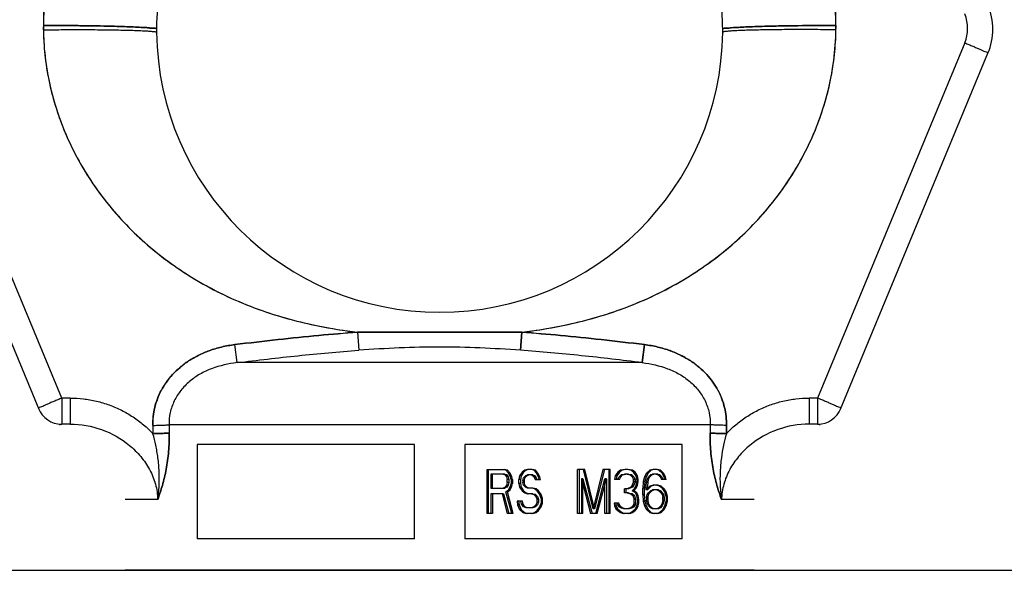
# Model space of a CAD drawing. Header units: millimetres. Extents: x 0 to 297, y 0 to 210.
# Tile 310 of 446: x 137.689 to 139.097, y 163.024 to 163.811. Entities that reach past the tile are written whole.
import ezdxf

# ---------------------------------------------------------------- set-up
doc = ezdxf.new("R2010")
doc.units = ezdxf.units.MM
doc.header["$LTSCALE"] = 16.335
doc.layers.get('0').update_dxf_attribs({"linetype": 'CONTINUOUS'})
doc.layers.add('001-M31079-X02', color=7, linetype='CONTINUOUS')

msp = doc.modelspace()

# ---------------------------------------------------------------- linework, layer by layer
at = {"color": 7, "linetype": 'Continuous'}
msp.add_line((136.7108, 163.0236), (139.1138, 163.0236), dxfattribs=at)
at = {"layer": '001-M31079-X02', "color": 7, "linetype": 'Continuous'}
for p, q in [((137.7224, 163.8029), (137.7224, 163.7967)), ((137.7224, 163.8029), (137.7224, 163.7988)), ((138.8564, 163.7967), (138.8564, 163.8029)), ((138.8564, 163.7967), (138.8564, 163.8009)), ((137.879, 163.2308), (137.8792, 163.219)), ((138.6998, 163.2308), (138.6997, 163.219))]:
    msp.add_line(p, q, dxfattribs=at)
at = {"layer": '001-M31079-X02', "color": 9, "linetype": 'Continuous'}
for p, q in [((137.7224, 163.7967), (137.7224, 163.8009)), ((138.8564, 163.8029), (138.8564, 163.7988)), ((137.7486, 163.2699), (137.5381, 163.7781)), ((139.0407, 163.7781), (138.8302, 163.2699)), ((137.5049, 163.7631), (137.7158, 163.2539)), ((138.863, 163.2539), (139.0739, 163.7631)), ((138.1719, 163.3641), (138.1737, 163.3384)), ((138.1719, 163.3641), (138.1737, 163.3384)), ((138.4051, 163.3384), (138.4069, 163.3641)), ((138.4069, 163.3641), (138.4051, 163.3384)), ((137.9996, 163.3206), (137.9964, 163.3464)), ((137.9996, 163.3206), (137.9964, 163.3464)), ((138.5825, 163.3464), (138.5792, 163.3206)), ((138.5792, 163.3206), (138.5825, 163.3464)), ((138.5792, 163.3206), (137.9996, 163.3206)), ((137.7486, 163.2699), (137.7486, 163.2327)), ((137.7608, 163.2699), (137.7486, 163.2699)), ((137.7608, 163.2699), (137.7608, 163.2327)), ((138.818, 163.2699), (138.818, 163.2327)), ((138.8302, 163.2699), (138.818, 163.2699)), ((138.8302, 163.2699), (138.8302, 163.2327)), ((137.7608, 163.2327), (137.7486, 163.2327)), ((137.879, 163.2308), (137.8792, 163.219)), ((138.6766, 163.2317), (137.9022, 163.2317)), ((138.6996, 163.219), (138.6998, 163.2308)), ((138.8302, 163.2327), (138.818, 163.2327)), ((137.886, 163.1247), (137.8394, 163.1247)), ((138.7394, 163.1247), (138.6928, 163.1247))]:
    msp.add_line(p, q, dxfattribs=at)
at = {"layer": '001-M31079-X02', "color": 6, "linetype": 'Continuous'}
for p, q in [((137.9022, 163.2317), (137.9024, 163.2199)), ((138.6766, 163.2317), (138.6764, 163.2199)), ((137.9426, 163.2036), (137.9426, 163.0686)), ((138.2534, 163.2036), (137.9426, 163.2036)), ((138.2534, 163.0686), (138.2534, 163.2036)), ((138.3254, 163.2036), (138.3254, 163.0686)), ((138.6362, 163.2036), (138.3254, 163.2036)), ((138.6362, 163.0686), (138.6362, 163.2036)), ((138.3573, 163.105), (138.3573, 163.168)), ((138.3573, 163.168), (138.3817, 163.168)), ((138.3593, 163.105), (138.3593, 163.168)), ((138.3843, 163.1667), (138.3796, 163.168)), ((138.3863, 163.1667), (138.3817, 163.168)), ((138.388, 163.1627), (138.3843, 163.1667)), ((138.3863, 163.1667), (138.3843, 163.1667)), ((138.3901, 163.1627), (138.3863, 163.1667)), ((138.4113, 163.1667), (138.4075, 163.164)), ((138.4134, 163.1667), (138.4096, 163.164)), ((138.415, 163.168), (138.4113, 163.1667)), ((138.4134, 163.1667), (138.4113, 163.1667)), ((138.4171, 163.168), (138.4134, 163.1667)), ((138.4217, 163.168), (138.415, 163.168)), ((138.4243, 163.1667), (138.4197, 163.168)), ((138.4264, 163.1667), (138.4217, 163.168)), ((138.428, 163.1627), (138.4243, 163.1667)), ((138.4264, 163.1667), (138.4243, 163.1667)), ((138.4301, 163.1627), (138.4264, 163.1667)), ((138.4867, 163.105), (138.4867, 163.168)), ((138.4972, 163.168), (138.4867, 163.168)), ((138.4888, 163.168), (138.4888, 163.105)), ((138.5091, 163.1117), (138.4951, 163.168)), ((138.5111, 163.1117), (138.4972, 163.168)), ((138.523, 163.168), (138.5091, 163.1117)), ((138.5251, 163.168), (138.5111, 163.1117)), ((138.5335, 163.168), (138.523, 163.168)), ((138.5314, 163.168), (138.5314, 163.105)), ((138.5335, 163.105), (138.5335, 163.168)), ((138.5482, 163.1667), (138.5445, 163.164)), ((138.5503, 163.1667), (138.5465, 163.164)), ((138.5547, 163.168), (138.5482, 163.1667)), ((138.5503, 163.1667), (138.5482, 163.1667)), ((138.5568, 163.168), (138.5503, 163.1667)), ((138.5586, 163.168), (138.5547, 163.168)), ((138.5631, 163.1667), (138.5566, 163.168)), ((138.5652, 163.1667), (138.5586, 163.168)), ((138.5668, 163.164), (138.5631, 163.1667)), ((138.5652, 163.1667), (138.5631, 163.1667)), ((138.5689, 163.164), (138.5652, 163.1667)), ((138.5901, 163.1667), (138.5854, 163.1627)), ((138.5922, 163.1667), (138.5875, 163.1627)), ((138.5948, 163.168), (138.5901, 163.1667)), ((138.5922, 163.1667), (138.5901, 163.1667)), ((138.5968, 163.168), (138.5922, 163.1667)), ((138.6006, 163.168), (138.5948, 163.168)), ((138.6031, 163.1667), (138.5985, 163.168)), ((138.6052, 163.1667), (138.6006, 163.168)), ((138.6078, 163.1627), (138.6031, 163.1667)), ((138.6052, 163.1667), (138.6031, 163.1667)), ((138.6099, 163.1627), (138.6052, 163.1667)), ((138.3628, 163.1613), (138.3628, 163.1412)), ((138.3826, 163.1613), (138.3628, 163.1613)), ((138.3649, 163.1412), (138.3649, 163.1613)), ((138.3805, 163.1613), (138.3833, 163.16)), ((138.3826, 163.1613), (138.3854, 163.16)), ((138.3833, 163.16), (138.3852, 163.1573)), ((138.3854, 163.16), (138.3833, 163.16)), ((138.3852, 163.1573), (138.3861, 163.1533)), ((138.3873, 163.1573), (138.3852, 163.1573)), ((138.3854, 163.16), (138.3873, 163.1573)), ((138.3861, 163.1493), (138.3861, 163.1533)), ((138.3882, 163.1533), (138.3861, 163.1533)), ((138.3873, 163.1573), (138.3882, 163.1533)), ((138.3908, 163.1573), (138.388, 163.1627)), ((138.3901, 163.1627), (138.388, 163.1627)), ((138.3882, 163.1533), (138.3882, 163.1493)), ((138.3929, 163.1573), (138.3901, 163.1627)), ((138.3917, 163.1533), (138.3908, 163.1573)), ((138.3929, 163.1573), (138.3908, 163.1573)), ((138.3917, 163.1533), (138.3917, 163.1479)), ((138.3938, 163.1533), (138.3917, 163.1533)), ((138.3938, 163.1533), (138.3929, 163.1573)), ((138.3938, 163.1533), (138.3938, 163.1479)), ((138.4038, 163.1587), (138.4029, 163.1533)), ((138.4029, 163.1479), (138.4029, 163.1533)), ((138.405, 163.1533), (138.4029, 163.1533)), ((138.4075, 163.164), (138.4038, 163.1587)), ((138.4059, 163.1587), (138.4038, 163.1587)), ((138.4059, 163.1587), (138.405, 163.1533)), ((138.405, 163.1533), (138.405, 163.1479)), ((138.4096, 163.164), (138.4059, 163.1587)), ((138.4096, 163.164), (138.4075, 163.164)), ((138.4085, 163.152), (138.4094, 163.156)), ((138.4085, 163.152), (138.4085, 163.1493)), ((138.4106, 163.152), (138.4085, 163.152)), ((138.4094, 163.156), (138.4122, 163.1587)), ((138.4115, 163.156), (138.4094, 163.156)), ((138.4106, 163.152), (138.4115, 163.156)), ((138.4106, 163.1493), (138.4106, 163.152)), ((138.4115, 163.156), (138.4143, 163.1587)), ((138.4122, 163.1587), (138.415, 163.16)), ((138.4143, 163.1587), (138.4122, 163.1587)), ((138.4143, 163.1587), (138.4171, 163.16)), ((138.4227, 163.16), (138.415, 163.16)), ((138.4206, 163.16), (138.4234, 163.1587)), ((138.4227, 163.16), (138.4255, 163.1587)), ((138.4234, 163.1587), (138.4252, 163.156)), ((138.4255, 163.1587), (138.4234, 163.1587)), ((138.4252, 163.156), (138.4262, 163.1533)), ((138.4273, 163.156), (138.4252, 163.156)), ((138.4255, 163.1587), (138.4273, 163.156)), ((138.4262, 163.1533), (138.4338, 163.1533)), ((138.4273, 163.156), (138.4283, 163.1533)), ((138.4308, 163.1573), (138.428, 163.1627)), ((138.4301, 163.1627), (138.428, 163.1627)), ((138.4329, 163.1573), (138.4301, 163.1627)), ((138.4318, 163.1533), (138.4308, 163.1573)), ((138.4329, 163.1573), (138.4308, 163.1573)), ((138.4338, 163.1533), (138.4329, 163.1573)), ((138.4923, 163.1546), (138.4923, 163.105)), ((138.4923, 163.1546), (138.5053, 163.105)), ((138.4944, 163.1546), (138.4923, 163.1546)), ((138.4944, 163.105), (138.4944, 163.1546)), ((138.4944, 163.1546), (138.5074, 163.105)), ((138.5128, 163.105), (138.5258, 163.1546)), ((138.5149, 163.105), (138.5279, 163.1546)), ((138.5258, 163.105), (138.5258, 163.1546)), ((138.5279, 163.1546), (138.5258, 163.1546)), ((138.5279, 163.1546), (138.5279, 163.105)), ((138.5407, 163.1587), (138.5398, 163.1533)), ((138.5465, 163.1533), (138.5398, 163.1533)), ((138.5445, 163.164), (138.5407, 163.1587)), ((138.5428, 163.1587), (138.5407, 163.1587)), ((138.5428, 163.1587), (138.5419, 163.1533)), ((138.5465, 163.164), (138.5428, 163.1587)), ((138.5465, 163.164), (138.5445, 163.164)), ((138.5445, 163.1533), (138.5463, 163.1573)), ((138.5463, 163.1573), (138.5491, 163.16)), ((138.5484, 163.1573), (138.5463, 163.1573)), ((138.5465, 163.1533), (138.5484, 163.1573)), ((138.5484, 163.1573), (138.5512, 163.16)), ((138.5491, 163.16), (138.5538, 163.1613)), ((138.5512, 163.16), (138.5491, 163.16)), ((138.5512, 163.16), (138.5559, 163.1613)), ((138.5596, 163.1613), (138.5538, 163.1613)), ((138.5575, 163.1613), (138.5622, 163.16)), ((138.5596, 163.1613), (138.5642, 163.16)), ((138.5622, 163.16), (138.5649, 163.1573)), ((138.5642, 163.16), (138.5622, 163.16)), ((138.5642, 163.16), (138.567, 163.1573)), ((138.5649, 163.1573), (138.5668, 163.1533)), ((138.567, 163.1573), (138.5649, 163.1573)), ((138.5668, 163.1506), (138.5649, 163.1453)), ((138.5705, 163.1587), (138.5668, 163.164)), ((138.5689, 163.164), (138.5668, 163.164)), ((138.5668, 163.1506), (138.5668, 163.1533)), ((138.5689, 163.1533), (138.5668, 163.1533)), ((138.5689, 163.1506), (138.5668, 163.1506)), ((138.567, 163.1573), (138.5689, 163.1533)), ((138.5689, 163.1506), (138.567, 163.1453)), ((138.5726, 163.1587), (138.5689, 163.164)), ((138.5689, 163.1533), (138.5689, 163.1506)), ((138.5715, 163.1533), (138.5705, 163.1587)), ((138.5726, 163.1587), (138.5705, 163.1587)), ((138.5705, 163.1453), (138.5715, 163.1506)), ((138.5715, 163.1533), (138.5715, 163.1506)), ((138.5735, 163.1533), (138.5715, 163.1533)), ((138.5735, 163.1506), (138.5715, 163.1506)), ((138.5735, 163.1533), (138.5726, 163.1587)), ((138.5726, 163.1453), (138.5735, 163.1506)), ((138.5735, 163.1506), (138.5735, 163.1533)), ((138.5808, 163.1506), (138.5799, 163.1412)), ((138.5826, 163.1573), (138.5808, 163.1506)), ((138.5829, 163.1506), (138.5808, 163.1506)), ((138.5829, 163.1506), (138.5819, 163.1412)), ((138.5854, 163.1627), (138.5826, 163.1573)), ((138.5847, 163.1573), (138.5826, 163.1573)), ((138.5847, 163.1573), (138.5829, 163.1506)), ((138.5875, 163.1627), (138.5847, 163.1573)), ((138.5875, 163.1627), (138.5854, 163.1627)), ((138.5854, 163.1493), (138.5864, 163.1533)), ((138.5864, 163.1533), (138.5882, 163.1573)), ((138.5884, 163.1533), (138.5864, 163.1533)), ((138.5875, 163.1493), (138.5884, 163.1533)), ((138.5882, 163.1573), (138.591, 163.16)), ((138.5903, 163.1573), (138.5882, 163.1573)), ((138.5884, 163.1533), (138.5903, 163.1573)), ((138.5903, 163.1573), (138.5931, 163.16)), ((138.591, 163.16), (138.5938, 163.1613)), ((138.5931, 163.16), (138.591, 163.16)), ((138.5931, 163.16), (138.5959, 163.1613)), ((138.6015, 163.1613), (138.5938, 163.1613)), ((138.5994, 163.1613), (138.6022, 163.16)), ((138.6015, 163.1613), (138.6043, 163.16)), ((138.6022, 163.16), (138.605, 163.1573)), ((138.6043, 163.16), (138.6022, 163.16)), ((138.6043, 163.16), (138.6071, 163.1573)), ((138.605, 163.1573), (138.6069, 163.1533)), ((138.6071, 163.1573), (138.605, 163.1573)), ((138.6136, 163.1533), (138.6069, 163.1533)), ((138.6071, 163.1573), (138.6089, 163.1533)), ((138.6106, 163.1573), (138.6078, 163.1627)), ((138.6099, 163.1627), (138.6078, 163.1627)), ((138.6127, 163.1573), (138.6099, 163.1627)), ((138.6115, 163.1533), (138.6106, 163.1573)), ((138.6127, 163.1573), (138.6106, 163.1573)), ((138.6136, 163.1533), (138.6127, 163.1573)), ((138.3628, 163.1412), (138.3826, 163.1412)), ((138.3833, 163.1426), (138.3805, 163.1412)), ((138.3854, 163.1426), (138.3826, 163.1412)), ((138.3852, 163.1453), (138.3833, 163.1426)), ((138.3854, 163.1426), (138.3833, 163.1426)), ((138.3843, 163.1359), (138.388, 163.1385)), ((138.3861, 163.1493), (138.3852, 163.1453)), ((138.3873, 163.1453), (138.3852, 163.1453)), ((138.3873, 163.1453), (138.3854, 163.1426)), ((138.3882, 163.1493), (138.3861, 163.1493)), ((138.3863, 163.1359), (138.3901, 163.1385)), ((138.3882, 163.1493), (138.3873, 163.1453)), ((138.388, 163.1385), (138.3908, 163.1439)), ((138.3901, 163.1385), (138.388, 163.1385)), ((138.3901, 163.1385), (138.3929, 163.1439)), ((138.3908, 163.1439), (138.3917, 163.1479)), ((138.3929, 163.1439), (138.3908, 163.1439)), ((138.3938, 163.1479), (138.3917, 163.1479)), ((138.3929, 163.1439), (138.3938, 163.1479)), ((138.4029, 163.1479), (138.4038, 163.1426)), ((138.405, 163.1479), (138.4029, 163.1479)), ((138.4038, 163.1426), (138.4075, 163.1372)), ((138.4059, 163.1426), (138.4038, 163.1426)), ((138.405, 163.1479), (138.4059, 163.1426)), ((138.4059, 163.1426), (138.4096, 163.1372)), ((138.4075, 163.1372), (138.4113, 163.1345)), ((138.4096, 163.1372), (138.4075, 163.1372)), ((138.4094, 163.1453), (138.4085, 163.1493)), ((138.4106, 163.1493), (138.4085, 163.1493)), ((138.4122, 163.1426), (138.4094, 163.1453)), ((138.4115, 163.1453), (138.4094, 163.1453)), ((138.4096, 163.1372), (138.4134, 163.1345)), ((138.4115, 163.1453), (138.4106, 163.1493)), ((138.4143, 163.1426), (138.4115, 163.1453)), ((138.415, 163.1412), (138.4122, 163.1426)), ((138.4143, 163.1426), (138.4122, 163.1426)), ((138.4171, 163.1412), (138.4143, 163.1426)), ((138.4227, 163.1412), (138.415, 163.1412)), ((138.4252, 163.1399), (138.4206, 163.1412)), ((138.4273, 163.1399), (138.4227, 163.1412)), ((138.429, 163.1372), (138.4252, 163.1399)), ((138.4273, 163.1399), (138.4252, 163.1399)), ((138.431, 163.1372), (138.4273, 163.1399)), ((138.4327, 163.1318), (138.429, 163.1372)), ((138.431, 163.1372), (138.429, 163.1372)), ((138.4348, 163.1318), (138.431, 163.1372)), ((138.5538, 163.1345), (138.5538, 163.1399)), ((138.5596, 163.1399), (138.5538, 163.1399)), ((138.5559, 163.1399), (138.5559, 163.1345)), ((138.5631, 163.1426), (138.5575, 163.1399)), ((138.5652, 163.1426), (138.5596, 163.1399)), ((138.5649, 163.1453), (138.5631, 163.1426)), ((138.5652, 163.1426), (138.5631, 163.1426)), ((138.567, 163.1453), (138.5649, 163.1453)), ((138.5649, 163.1372), (138.5687, 163.1412)), ((138.5696, 163.1345), (138.5649, 163.1372)), ((138.567, 163.1372), (138.5649, 163.1372)), ((138.567, 163.1453), (138.5652, 163.1426)), ((138.567, 163.1372), (138.5708, 163.1412)), ((138.5717, 163.1345), (138.567, 163.1372)), ((138.5687, 163.1412), (138.5705, 163.1453)), ((138.5708, 163.1412), (138.5687, 163.1412)), ((138.5726, 163.1453), (138.5705, 163.1453)), ((138.5708, 163.1412), (138.5726, 163.1453)), ((138.5799, 163.1318), (138.5799, 163.1412)), ((138.5819, 163.1412), (138.5799, 163.1412)), ((138.5819, 163.1412), (138.5819, 163.1318)), ((138.5845, 163.1412), (138.5854, 163.1493)), ((138.5901, 163.1439), (138.5845, 163.1385)), ((138.5845, 163.1412), (138.5845, 163.1385)), ((138.5866, 163.1412), (138.5845, 163.1412)), ((138.5866, 163.1385), (138.5845, 163.1385)), ((138.5875, 163.1493), (138.5854, 163.1493)), ((138.5866, 163.1412), (138.5875, 163.1493)), ((138.5922, 163.1439), (138.5866, 163.1385)), ((138.5866, 163.1385), (138.5866, 163.1412)), ((138.5882, 163.1345), (138.591, 163.1372)), ((138.5948, 163.1453), (138.5901, 163.1439)), ((138.5922, 163.1439), (138.5901, 163.1439)), ((138.5903, 163.1345), (138.5931, 163.1372)), ((138.591, 163.1372), (138.5938, 163.1385)), ((138.5931, 163.1372), (138.591, 163.1372)), ((138.5968, 163.1453), (138.5922, 163.1439)), ((138.5931, 163.1372), (138.5959, 163.1385)), ((138.6024, 163.1385), (138.5938, 163.1385)), ((138.6015, 163.1453), (138.5948, 163.1453)), ((138.6041, 163.1439), (138.5994, 163.1453)), ((138.6003, 163.1385), (138.6031, 163.1372)), ((138.6061, 163.1439), (138.6015, 163.1453)), ((138.6024, 163.1385), (138.6052, 163.1372)), ((138.6031, 163.1372), (138.6059, 163.1345)), ((138.6052, 163.1372), (138.6031, 163.1372)), ((138.6087, 163.1399), (138.6041, 163.1439)), ((138.6061, 163.1439), (138.6041, 163.1439)), ((138.6052, 163.1372), (138.608, 163.1345)), ((138.6108, 163.1399), (138.6061, 163.1439)), ((138.6115, 163.1359), (138.6087, 163.1399)), ((138.6087, 163.1399), (138.6108, 163.1399)), ((138.6136, 163.1359), (138.6108, 163.1399)), ((138.3628, 163.1332), (138.3628, 163.105)), ((138.3808, 163.1332), (138.3628, 163.1332)), ((138.3649, 163.1332), (138.3649, 163.105)), ((138.3787, 163.1332), (138.3861, 163.105)), ((138.3808, 163.1332), (138.3882, 163.105)), ((138.3926, 163.105), (138.3843, 163.1359)), ((138.3863, 163.1359), (138.3843, 163.1359)), ((138.3947, 163.105), (138.3863, 163.1359)), ((138.4001, 163.1225), (138.401, 163.1171)), ((138.4078, 163.1225), (138.4001, 163.1225)), ((138.4022, 163.1225), (138.4031, 163.1171)), ((138.4066, 163.1184), (138.4057, 163.1225)), ((138.4087, 163.1184), (138.4078, 163.1225)), ((138.4113, 163.1345), (138.415, 163.1332)), ((138.4134, 163.1345), (138.4113, 163.1345)), ((138.4134, 163.1345), (138.4171, 163.1332)), ((138.4227, 163.1332), (138.415, 163.1332)), ((138.4206, 163.1332), (138.4243, 163.1318)), ((138.4227, 163.1332), (138.4264, 163.1318)), ((138.4243, 163.1318), (138.4271, 163.1292)), ((138.4264, 163.1318), (138.4243, 163.1318)), ((138.4264, 163.1318), (138.4292, 163.1292)), ((138.4271, 163.1292), (138.429, 163.1251)), ((138.4292, 163.1292), (138.4271, 163.1292)), ((138.429, 163.1211), (138.429, 163.1251)), ((138.431, 163.1251), (138.429, 163.1251)), ((138.4292, 163.1292), (138.431, 163.1251)), ((138.431, 163.1251), (138.431, 163.1211)), ((138.4346, 163.1265), (138.4327, 163.1318)), ((138.4348, 163.1318), (138.4327, 163.1318)), ((138.4346, 163.1265), (138.4346, 163.1198)), ((138.4366, 163.1265), (138.4346, 163.1265)), ((138.4366, 163.1265), (138.4348, 163.1318)), ((138.4366, 163.1198), (138.4366, 163.1265)), ((138.5596, 163.1345), (138.5538, 163.1345)), ((138.5575, 163.1345), (138.5631, 163.1332)), ((138.5596, 163.1345), (138.5652, 163.1332)), ((138.5631, 163.1332), (138.5659, 163.1305)), ((138.5652, 163.1332), (138.5631, 163.1332)), ((138.5652, 163.1332), (138.568, 163.1305)), ((138.5659, 163.1305), (138.5677, 163.1251)), ((138.568, 163.1305), (138.5659, 163.1305)), ((138.5677, 163.1198), (138.5677, 163.1251)), ((138.5698, 163.1251), (138.5677, 163.1251)), ((138.568, 163.1305), (138.5698, 163.1251)), ((138.5715, 163.1305), (138.5696, 163.1345)), ((138.5717, 163.1345), (138.5696, 163.1345)), ((138.5698, 163.1251), (138.5698, 163.1198)), ((138.5724, 163.1251), (138.5715, 163.1305)), ((138.5735, 163.1305), (138.5715, 163.1305)), ((138.5735, 163.1305), (138.5717, 163.1345)), ((138.5724, 163.1251), (138.5724, 163.1198)), ((138.5745, 163.1251), (138.5724, 163.1251)), ((138.5745, 163.1251), (138.5735, 163.1305)), ((138.5745, 163.1198), (138.5745, 163.1251)), ((138.5799, 163.1318), (138.5808, 163.1225)), ((138.5819, 163.1318), (138.5799, 163.1318)), ((138.5808, 163.1225), (138.5826, 163.1158)), ((138.5829, 163.1225), (138.5808, 163.1225)), ((138.5819, 163.1318), (138.5829, 163.1225)), ((138.5829, 163.1225), (138.5847, 163.1158)), ((138.5854, 163.1278), (138.5864, 163.1318)), ((138.5854, 163.1278), (138.5854, 163.1238)), ((138.5875, 163.1278), (138.5854, 163.1278)), ((138.5864, 163.1198), (138.5854, 163.1238)), ((138.5875, 163.1238), (138.5854, 163.1238)), ((138.5864, 163.1318), (138.5882, 163.1345)), ((138.5884, 163.1318), (138.5864, 163.1318)), ((138.5875, 163.1278), (138.5884, 163.1318)), ((138.5875, 163.1238), (138.5875, 163.1278)), ((138.5884, 163.1198), (138.5875, 163.1238)), ((138.5903, 163.1345), (138.5882, 163.1345)), ((138.5884, 163.1318), (138.5903, 163.1345)), ((138.6059, 163.1345), (138.6078, 163.1318)), ((138.608, 163.1345), (138.6059, 163.1345)), ((138.6078, 163.1318), (138.6087, 163.1278)), ((138.6099, 163.1318), (138.6078, 163.1318)), ((138.6087, 163.1238), (138.6078, 163.1198)), ((138.608, 163.1345), (138.6099, 163.1318)), ((138.6087, 163.1238), (138.6087, 163.1278)), ((138.6087, 163.1278), (138.6108, 163.1278)), ((138.6108, 163.1238), (138.6087, 163.1238)), ((138.6099, 163.1318), (138.6108, 163.1278)), ((138.6108, 163.1238), (138.6099, 163.1198)), ((138.6108, 163.1278), (138.6108, 163.1238)), ((138.6134, 163.1292), (138.6115, 163.1359)), ((138.6136, 163.1359), (138.6115, 163.1359)), ((138.6115, 163.1158), (138.6134, 163.1225)), ((138.6134, 163.1292), (138.6134, 163.1225)), ((138.6155, 163.1292), (138.6134, 163.1292)), ((138.6155, 163.1225), (138.6134, 163.1225)), ((138.6155, 163.1292), (138.6136, 163.1359)), ((138.6136, 163.1158), (138.6155, 163.1225)), ((138.6155, 163.1225), (138.6155, 163.1292)), ((138.401, 163.1171), (138.4038, 163.1104)), ((138.4031, 163.1171), (138.401, 163.1171)), ((138.4031, 163.1171), (138.4059, 163.1104)), ((138.4038, 163.1104), (138.4085, 163.1064)), ((138.4059, 163.1104), (138.4038, 163.1104)), ((138.4059, 163.1104), (138.4106, 163.1064)), ((138.4094, 163.1144), (138.4066, 163.1184)), ((138.4087, 163.1184), (138.4066, 163.1184)), ((138.4115, 163.1144), (138.4087, 163.1184)), ((138.4131, 163.1131), (138.4094, 163.1144)), ((138.4115, 163.1144), (138.4094, 163.1144)), ((138.4152, 163.1131), (138.4115, 163.1144)), ((138.4227, 163.1131), (138.4131, 163.1131)), ((138.4243, 163.1144), (138.4206, 163.1131)), ((138.4264, 163.1144), (138.4227, 163.1131)), ((138.4271, 163.1171), (138.4243, 163.1144)), ((138.4264, 163.1144), (138.4243, 163.1144)), ((138.4252, 163.1064), (138.429, 163.1091)), ((138.4292, 163.1171), (138.4264, 163.1144)), ((138.429, 163.1211), (138.4271, 163.1171)), ((138.4292, 163.1171), (138.4271, 163.1171)), ((138.4273, 163.1064), (138.431, 163.1091)), ((138.431, 163.1211), (138.429, 163.1211)), ((138.429, 163.1091), (138.4327, 163.1144)), ((138.431, 163.1091), (138.429, 163.1091)), ((138.431, 163.1211), (138.4292, 163.1171)), ((138.431, 163.1091), (138.4348, 163.1144)), ((138.4327, 163.1144), (138.4346, 163.1198)), ((138.4348, 163.1144), (138.4327, 163.1144)), ((138.4366, 163.1198), (138.4346, 163.1198)), ((138.4348, 163.1144), (138.4366, 163.1198)), ((138.5111, 163.1117), (138.5091, 163.1117)), ((138.5389, 163.1198), (138.5398, 163.1158)), ((138.5456, 163.1198), (138.5389, 163.1198)), ((138.5398, 163.1158), (138.5417, 163.1117)), ((138.5419, 163.1158), (138.5398, 163.1158)), ((138.5409, 163.1198), (138.5419, 163.1158)), ((138.5417, 163.1117), (138.5445, 163.1091)), ((138.5437, 163.1117), (138.5417, 163.1117)), ((138.5419, 163.1158), (138.5437, 163.1117)), ((138.5445, 163.1171), (138.5435, 163.1198)), ((138.5437, 163.1117), (138.5465, 163.1091)), ((138.5463, 163.1144), (138.5445, 163.1171)), ((138.5465, 163.1171), (138.5445, 163.1171)), ((138.5445, 163.1091), (138.5482, 163.1064)), ((138.5465, 163.1091), (138.5445, 163.1091)), ((138.5465, 163.1171), (138.5456, 163.1198)), ((138.5482, 163.1131), (138.5463, 163.1144)), ((138.5484, 163.1144), (138.5463, 163.1144)), ((138.5484, 163.1144), (138.5465, 163.1171)), ((138.5465, 163.1091), (138.5503, 163.1064)), ((138.5528, 163.1117), (138.5482, 163.1131)), ((138.5503, 163.1131), (138.5482, 163.1131)), ((138.5503, 163.1131), (138.5484, 163.1144)), ((138.5549, 163.1117), (138.5503, 163.1131)), ((138.5605, 163.1117), (138.5528, 163.1117)), ((138.5631, 163.1131), (138.5584, 163.1117)), ((138.5652, 163.1131), (138.5605, 163.1117)), ((138.5649, 163.1144), (138.5631, 163.1131)), ((138.5652, 163.1131), (138.5631, 163.1131)), ((138.5631, 163.1064), (138.5668, 163.1091)), ((138.5668, 163.1171), (138.5649, 163.1144)), ((138.567, 163.1144), (138.5649, 163.1144)), ((138.567, 163.1144), (138.5652, 163.1131)), ((138.5652, 163.1064), (138.5689, 163.1091)), ((138.5677, 163.1198), (138.5668, 163.1171)), ((138.5689, 163.1171), (138.5668, 163.1171)), ((138.5668, 163.1091), (138.5696, 163.1117)), ((138.5689, 163.1091), (138.5668, 163.1091)), ((138.5689, 163.1171), (138.567, 163.1144)), ((138.5698, 163.1198), (138.5677, 163.1198)), ((138.5698, 163.1198), (138.5689, 163.1171)), ((138.5689, 163.1091), (138.5717, 163.1117)), ((138.5696, 163.1117), (138.5715, 163.1158)), ((138.5717, 163.1117), (138.5696, 163.1117)), ((138.5715, 163.1158), (138.5724, 163.1198)), ((138.5715, 163.1158), (138.5735, 163.1158)), ((138.5717, 163.1117), (138.5735, 163.1158)), ((138.5745, 163.1198), (138.5724, 163.1198)), ((138.5735, 163.1158), (138.5745, 163.1198)), ((138.5826, 163.1158), (138.5854, 163.1104)), ((138.5847, 163.1158), (138.5826, 163.1158)), ((138.5847, 163.1158), (138.5875, 163.1104)), ((138.5854, 163.1104), (138.5901, 163.1064)), ((138.5875, 163.1104), (138.5854, 163.1104)), ((138.5882, 163.1158), (138.5864, 163.1198)), ((138.5884, 163.1198), (138.5864, 163.1198)), ((138.5875, 163.1104), (138.5922, 163.1064)), ((138.591, 163.1131), (138.5882, 163.1158)), ((138.5903, 163.1158), (138.5882, 163.1158)), ((138.5903, 163.1158), (138.5884, 163.1198)), ((138.5931, 163.1131), (138.5903, 163.1158)), ((138.5938, 163.1117), (138.591, 163.1131)), ((138.5931, 163.1131), (138.591, 163.1131)), ((138.5959, 163.1117), (138.5931, 163.1131)), ((138.6024, 163.1117), (138.5938, 163.1117)), ((138.6031, 163.1131), (138.6003, 163.1117)), ((138.6052, 163.1131), (138.6024, 163.1117)), ((138.6059, 163.1158), (138.6031, 163.1131)), ((138.6052, 163.1131), (138.6031, 163.1131)), ((138.6041, 163.1064), (138.6087, 163.1104)), ((138.608, 163.1158), (138.6052, 163.1131)), ((138.6078, 163.1198), (138.6059, 163.1158)), ((138.608, 163.1158), (138.6059, 163.1158)), ((138.6061, 163.1064), (138.6108, 163.1104)), ((138.6099, 163.1198), (138.6078, 163.1198)), ((138.6099, 163.1198), (138.608, 163.1158)), ((138.6087, 163.1104), (138.6115, 163.1158)), ((138.6108, 163.1104), (138.6087, 163.1104)), ((138.6108, 163.1104), (138.6136, 163.1158)), ((138.6136, 163.1158), (138.6115, 163.1158)), ((138.3649, 163.105), (138.3573, 163.105)), ((138.3947, 163.105), (138.3861, 163.105)), ((138.4085, 163.1064), (138.4131, 163.105)), ((138.4106, 163.1064), (138.4085, 163.1064)), ((138.4106, 163.1064), (138.4152, 163.105)), ((138.4227, 163.105), (138.4131, 163.105)), ((138.4206, 163.105), (138.4252, 163.1064)), ((138.4227, 163.105), (138.4273, 163.1064)), ((138.4273, 163.1064), (138.4252, 163.1064)), ((138.4944, 163.105), (138.4867, 163.105)), ((138.5149, 163.105), (138.5053, 163.105)), ((138.5335, 163.105), (138.5258, 163.105)), ((138.5482, 163.1064), (138.5519, 163.105)), ((138.5503, 163.1064), (138.5482, 163.1064)), ((138.5503, 163.1064), (138.554, 163.105)), ((138.5614, 163.105), (138.5519, 163.105)), ((138.5594, 163.105), (138.5631, 163.1064)), ((138.5614, 163.105), (138.5652, 163.1064)), ((138.5652, 163.1064), (138.5631, 163.1064)), ((138.5901, 163.1064), (138.5948, 163.105)), ((138.5922, 163.1064), (138.5901, 163.1064)), ((138.5922, 163.1064), (138.5968, 163.105)), ((138.6015, 163.105), (138.5948, 163.105)), ((138.5994, 163.105), (138.6041, 163.1064)), ((138.6015, 163.105), (138.6061, 163.1064)), ((138.6061, 163.1064), (138.6041, 163.1064)), ((138.2534, 163.0686), (137.9426, 163.0686)), ((138.6362, 163.0686), (138.3254, 163.0686)), ((138.7394, 163.0236), (137.8394, 163.0236))]:
    msp.add_line(p, q, dxfattribs=at)
at = {"layer": '001-M31079-X02', "color": 7, "linetype": 'Continuous'}
msp.add_arc((138.2894, 163.8029), 0.567, 0, 180, dxfattribs=at)
at = {"layer": '001-M31079-X02', "color": 6, "linetype": 'Continuous'}
msp.add_arc((138.2894, 163.7976), 0.405, 359.3702, 180.6298, dxfattribs=at)
at = {"layer": '001-M31079-X02', "color": 9, "linetype": 'Continuous'}
for centre, radius, start, end in [((138.9908, 163.7976), 0.09, 337.5, 22.5), ((138.9908, 163.7988), 0.054, 337.5027, 22.4973), ((138.2894, 163.7976), 0.405, 180.6298, 359.3702), ((138.2894, 212.9768), 49.6128, 269.86427, 270.13573), ((137.7486, 163.2687), 0.036, 202.5, 270), ((138.8302, 163.2687), 0.036, 270, 337.5)]:
    msp.add_arc(centre, radius, start, end, dxfattribs=at)
for points, knots in [([(138.8564, 163.8029), (138.8564, 163.8199), (138.8549, 163.8538), (138.848, 163.9043), (138.8367, 163.954), (138.8209, 164.0025), (138.8009, 164.0493), (138.7768, 164.0942), (138.7487, 164.1367), (138.7169, 164.1766), (138.6817, 164.2134), (138.6433, 164.2469), (138.6021, 164.2768), (138.5584, 164.3029), (138.5125, 164.325), (138.4648, 164.3429), (138.4157, 164.3565), (138.3656, 164.3656), (138.3149, 164.3701), (138.2639, 164.3701), (138.2132, 164.3656), (138.1631, 164.3565), (138.114, 164.3429), (138.0663, 164.325), (138.0204, 164.3029), (137.9767, 164.2768), (137.9355, 164.2469), (137.8971, 164.2134), (137.8619, 164.1766), (137.8301, 164.1367), (137.802, 164.0942), (137.7779, 164.0493), (137.7579, 164.0025), (137.7421, 163.954), (137.7308, 163.9043), (137.7239, 163.8538), (137.7224, 163.8199), (137.7224, 163.8029)], [0, 0, 0, 0, 0.028575, 0.057156, 0.085737, 0.114317, 0.142895, 0.171472, 0.200048, 0.228622, 0.257194, 0.285764, 0.314333, 0.342901, 0.371466, 0.400031, 0.428594, 0.457157, 0.485719, 0.514281, 0.542844, 0.571406, 0.59997, 0.628534, 0.6571, 0.685667, 0.714236, 0.742807, 0.771379, 0.799953, 0.828529, 0.857106, 0.885684, 0.914264, 0.942844, 0.971426, 1, 1, 1, 1]), ([(137.8844, 163.7976), (137.8844, 163.7992), (137.8787, 163.7985), (137.8738, 163.7997), (137.8657, 163.8), (137.8563, 163.8006), (137.8446, 163.8011), (137.8312, 163.8016), (137.816, 163.802), (137.7992, 163.8023), (137.7812, 163.8026), (137.7621, 163.8028), (137.7424, 163.8029), (137.729, 163.8029), (137.7224, 163.8029)], [0, 0, 0, 0, 0.02982, 0.064811, 0.111629, 0.171497, 0.24316, 0.326315, 0.419777, 0.524502, 0.635428, 0.753215, 0.877723, 1, 1, 1, 1]), ([(137.7224, 163.8029), (137.7289, 163.8029), (137.7418, 163.8029), (137.7607, 163.8028), (137.7789, 163.8026), (137.7962, 163.8024), (137.8125, 163.802), (137.8277, 163.8017), (137.8414, 163.8012), (137.8538, 163.8008), (137.864, 163.8001), (137.8729, 163.7998), (137.8782, 163.7985), (137.8844, 163.7993), (137.8844, 163.7976)], [0, 0, 0, 0, 0.119326, 0.238323, 0.350682, 0.456135, 0.557526, 0.651234, 0.73688, 0.812698, 0.878047, 0.929721, 0.967962, 1, 1, 1, 1]), ([(138.8564, 163.8029), (138.8499, 163.8029), (138.8371, 163.8029), (138.8181, 163.8028), (138.7999, 163.8026), (138.7826, 163.8024), (138.7663, 163.802), (138.7511, 163.8017), (138.7374, 163.8012), (138.725, 163.8008), (138.7148, 163.8001), (138.7059, 163.7998), (138.7006, 163.7985), (138.6944, 163.7993), (138.6944, 163.7976)], [0, 0, 0, 0, 0.119325, 0.238322, 0.350682, 0.456135, 0.557526, 0.651234, 0.736879, 0.812698, 0.878046, 0.929721, 0.967962, 1, 1, 1, 1]), ([(138.6944, 163.7976), (138.6944, 163.7992), (138.7001, 163.7985), (138.705, 163.7997), (138.7131, 163.8), (138.7225, 163.8006), (138.7342, 163.8011), (138.7476, 163.8016), (138.7628, 163.802), (138.7796, 163.8023), (138.7976, 163.8026), (138.8167, 163.8028), (138.8364, 163.8029), (138.8498, 163.8029), (138.8564, 163.8029)], [0, 0, 0, 0, 0.02982, 0.064811, 0.11163, 0.171497, 0.243161, 0.326316, 0.419778, 0.524502, 0.635429, 0.753216, 0.877724, 1, 1, 1, 1]), ([(137.7224, 163.7967), (137.7322, 163.7968), (137.752, 163.797), (137.7814, 163.797), (137.8097, 163.7969), (137.8318, 163.7965), (137.8475, 163.7961), (137.8573, 163.7958), (137.8656, 163.7954), (137.8724, 163.795), (137.8775, 163.7946), (137.8813, 163.7942), (137.8832, 163.7938), (137.8844, 163.7934), (137.8844, 163.7931)], [0, 0, 0, 0, 0.180599, 0.365648, 0.544133, 0.703922, 0.773279, 0.834152, 0.885712, 0.927563, 0.95952, 0.981825, 0.994942, 1, 1, 1, 1]), ([(137.7224, 163.7967), (137.7228, 163.7675), (137.7304, 163.7091), (137.7606, 163.6268), (137.8068, 163.5531), (137.8658, 163.4905), (137.9345, 163.4401), (138.01, 163.4024), (138.0897, 163.377), (138.1444, 163.3674), (138.1719, 163.3641)], [0, 0, 0, 0, 0.128514, 0.256351, 0.383132, 0.508688, 0.633005, 0.756182, 0.878418, 1, 1, 1, 1]), ([(138.4069, 163.3641), (138.4344, 163.3674), (138.4891, 163.377), (138.5688, 163.4024), (138.6443, 163.4401), (138.713, 163.4905), (138.772, 163.5531), (138.8182, 163.6268), (138.8484, 163.7091), (138.856, 163.7675), (138.8564, 163.7967)], [0, 0, 0, 0, 0.121582, 0.243818, 0.366995, 0.491312, 0.616868, 0.743649, 0.871486, 1, 1, 1, 1]), ([(138.8564, 163.7967), (138.8466, 163.7968), (138.8268, 163.797), (138.7974, 163.797), (138.7691, 163.7969), (138.747, 163.7965), (138.7314, 163.7961), (138.7215, 163.7958), (138.7132, 163.7954), (138.7064, 163.795), (138.7013, 163.7946), (138.6975, 163.7942), (138.6956, 163.7938), (138.6944, 163.7934), (138.6944, 163.7931)], [0, 0, 0, 0, 0.180599, 0.365648, 0.544133, 0.703922, 0.773279, 0.834152, 0.885712, 0.927563, 0.95952, 0.981825, 0.994942, 1, 1, 1, 1]), ([(139.0407, 163.7781), (139.0426, 163.7773), (139.0465, 163.7757), (139.052, 163.7733), (139.0573, 163.7711), (139.0619, 163.769), (139.0663, 163.7673), (139.0693, 163.7652), (139.0746, 163.7647), (139.0739, 163.7631)], [0, 0, 0, 0, 0.172835, 0.340733, 0.498506, 0.64129, 0.764686, 0.864898, 1, 1, 1, 1]), ([(138.1719, 163.3641), (138.1535, 163.3628), (138.1155, 163.3597), (138.057, 163.3536), (138.0169, 163.3489), (137.9964, 163.3464)], [0, 0, 0, 0, 0.313983, 0.64732, 1, 1, 1, 1]), ([(138.4069, 163.3641), (138.3802, 163.3642), (138.3286, 163.364), (138.2502, 163.364), (138.1986, 163.3642), (138.1719, 163.3641)], [0, 0, 0, 0, 0.341255, 0.65875, 1, 1, 1, 1]), ([(138.5825, 163.3464), (138.5619, 163.3489), (138.5218, 163.3536), (138.4633, 163.3597), (138.4254, 163.3628), (138.4069, 163.3641)], [0, 0, 0, 0, 0.35268, 0.686017, 1, 1, 1, 1]), ([(137.9964, 163.3464), (137.9899, 163.3456), (137.9776, 163.3434), (137.96, 163.3382), (137.9442, 163.3314), (137.9301, 163.3234), (137.9178, 163.3141), (137.9071, 163.3039), (137.8982, 163.2929), (137.8909, 163.2812), (137.8854, 163.269), (137.8815, 163.2564), (137.8792, 163.2436), (137.8789, 163.235), (137.879, 163.2308)], [0, 0, 0, 0, 0.107248, 0.208031, 0.302685, 0.392012, 0.476842, 0.557967, 0.636039, 0.71167, 0.785547, 0.858189, 0.929779, 1, 1, 1, 1]), ([(137.9996, 163.3206), (138.0286, 163.3242), (138.0866, 163.3309), (138.1447, 163.3363), (138.1737, 163.3384)], [0, 0, 0, 0, 0.500713, 1, 1, 1, 1]), ([(138.4051, 163.3384), (138.3858, 163.3397), (138.3472, 163.342), (138.2894, 163.3433), (138.2316, 163.342), (138.193, 163.3397), (138.1737, 163.3384)], [0, 0, 0, 0, 0.250568, 0.5, 0.749432, 1, 1, 1, 1]), ([(138.5792, 163.3206), (138.5502, 163.3242), (138.4922, 163.3309), (138.4341, 163.3363), (138.4051, 163.3384)], [0, 0, 0, 0, 0.500713, 1, 1, 1, 1]), ([(138.6998, 163.2308), (138.6999, 163.235), (138.6995, 163.2436), (138.6973, 163.2564), (138.6934, 163.269), (138.6879, 163.2812), (138.6806, 163.2929), (138.6717, 163.3039), (138.661, 163.3141), (138.6487, 163.3234), (138.6346, 163.3315), (138.6188, 163.3382), (138.6012, 163.3434), (138.5889, 163.3456), (138.5825, 163.3464)], [0, 0, 0, 0, 0.070278, 0.141913, 0.214561, 0.288425, 0.364052, 0.442118, 0.52324, 0.608071, 0.697382, 0.792005, 0.892756, 1, 1, 1, 1]), ([(137.9996, 163.3206), (137.9872, 163.3192), (137.9688, 163.3151), (137.9463, 163.3046), (137.9313, 163.2942), (137.9187, 163.2813), (137.9091, 163.2661), (137.9032, 163.2493), (137.9021, 163.2375), (137.9022, 163.2317)], [0, 0, 0, 0, 0.258475, 0.385509, 0.510919, 0.63479, 0.757331, 0.878888, 1, 1, 1, 1]), ([(138.5792, 163.3206), (138.5916, 163.3192), (138.61, 163.3151), (138.6325, 163.3046), (138.6475, 163.2942), (138.6601, 163.2813), (138.6697, 163.2661), (138.6756, 163.2493), (138.6767, 163.2375), (138.6766, 163.2317)], [0, 0, 0, 0, 0.258475, 0.385509, 0.510919, 0.63479, 0.757331, 0.878888, 1, 1, 1, 1]), ([(137.7486, 163.2699), (137.7467, 163.2691), (137.7429, 163.2676), (137.7373, 163.2652), (137.732, 163.2629), (137.7274, 163.2608), (137.7231, 163.2591), (137.72, 163.257), (137.7147, 163.2565), (137.7154, 163.255)], [0, 0, 0, 0, 0.170904, 0.339315, 0.497992, 0.640873, 0.764303, 0.864739, 1, 1, 1, 1]), ([(137.7608, 163.2699), (137.7671, 163.2699), (137.7797, 163.2692), (137.7985, 163.2659), (137.8168, 163.2604), (137.8344, 163.2528), (137.8508, 163.2433), (137.8659, 163.2321), (137.875, 163.2235), (137.8792, 163.219)], [0, 0, 0, 0, 0.142409, 0.286032, 0.430381, 0.574801, 0.718483, 0.860524, 1, 1, 1, 1]), ([(138.6996, 163.2191), (138.7038, 163.2235), (138.7129, 163.2321), (138.728, 163.2433), (138.7445, 163.2528), (138.762, 163.2604), (138.7804, 163.2659), (138.7991, 163.2692), (138.8117, 163.2699), (138.818, 163.2699)], [0, 0, 0, 0, 0.139407, 0.281547, 0.425273, 0.569753, 0.714131, 0.857816, 1, 1, 1, 1]), ([(138.8634, 163.255), (138.8641, 163.2565), (138.8589, 163.257), (138.8558, 163.2591), (138.8514, 163.2608), (138.8468, 163.2629), (138.8415, 163.2652), (138.836, 163.2675), (138.8321, 163.2691), (138.8302, 163.2699)], [0, 0, 0, 0, 0.135323, 0.235493, 0.358783, 0.501645, 0.659397, 0.827317, 1, 1, 1, 1]), ([(137.7608, 163.2327), (137.776, 163.2327), (137.8067, 163.2273), (137.8405, 163.2082), (137.8622, 163.1868), (137.8751, 163.168), (137.8836, 163.1471), (137.8859, 163.1322), (137.886, 163.1247)], [0, 0, 0, 0, 0.25143, 0.503272, 0.628972, 0.753715, 0.877314, 1, 1, 1, 1]), ([(137.879, 163.2308), (137.8813, 163.2309), (137.8859, 163.231), (137.8923, 163.2312), (137.8977, 163.2314), (137.9009, 163.2316), (137.9022, 163.2317)], [0, 0, 0, 0, 0.304503, 0.5896, 0.826919, 1, 1, 1, 1]), ([(138.6998, 163.2308), (138.6975, 163.2309), (138.6929, 163.231), (138.6865, 163.2312), (138.6811, 163.2314), (138.6779, 163.2316), (138.6766, 163.2317)], [0, 0, 0, 0, 0.304503, 0.5896, 0.826919, 1, 1, 1, 1]), ([(138.818, 163.2327), (138.8028, 163.2327), (138.7721, 163.2273), (138.7383, 163.2082), (138.7166, 163.1868), (138.7037, 163.168), (138.6952, 163.1471), (138.6929, 163.1322), (138.6928, 163.1247)], [0, 0, 0, 0, 0.25143, 0.503272, 0.628972, 0.753715, 0.877314, 1, 1, 1, 1]), ([(137.8792, 163.219), (137.8815, 163.2191), (137.8859, 163.2192), (137.8923, 163.2194), (137.8977, 163.2196), (137.901, 163.2198), (137.9024, 163.2199)], [0, 0, 0, 0, 0.292513, 0.575188, 0.818321, 1, 1, 1, 1]), ([(137.9024, 163.2199), (137.901, 163.2198), (137.8977, 163.2196), (137.8923, 163.2194), (137.8859, 163.2192), (137.8815, 163.2191), (137.8792, 163.219)], [0, 0, 0, 0, 0.181684, 0.424818, 0.707491, 1, 1, 1, 1]), ([(137.886, 163.1247), (137.8871, 163.1313), (137.8884, 163.1446), (137.8884, 163.1646), (137.8866, 163.1841), (137.8836, 163.2022), (137.8807, 163.2136), (137.8792, 163.219)], [0, 0, 0, 0, 0.207564, 0.421591, 0.628947, 0.822617, 1, 1, 1, 1]), ([(137.9024, 163.2199), (137.9026, 163.2111), (137.902, 163.1937), (137.8986, 163.1686), (137.8932, 163.1457), (137.8885, 163.1314), (137.886, 163.1247)], [0, 0, 0, 0, 0.273916, 0.536495, 0.779955, 1, 1, 1, 1]), ([(137.886, 163.1247), (137.8885, 163.1314), (137.8932, 163.1457), (137.8986, 163.1686), (137.902, 163.1937), (137.9026, 163.2111), (137.9024, 163.2199)], [0, 0, 0, 0, 0.220045, 0.463505, 0.726083, 1, 1, 1, 1]), ([(138.6928, 163.1247), (138.6903, 163.1314), (138.6856, 163.1457), (138.6802, 163.1686), (138.6768, 163.1937), (138.6762, 163.2111), (138.6764, 163.2199)], [0, 0, 0, 0, 0.220045, 0.463505, 0.726083, 1, 1, 1, 1]), ([(138.6764, 163.2199), (138.6762, 163.2111), (138.6768, 163.1937), (138.6802, 163.1686), (138.6856, 163.1457), (138.6903, 163.1314), (138.6928, 163.1247)], [0, 0, 0, 0, 0.273917, 0.536495, 0.779955, 1, 1, 1, 1]), ([(138.6996, 163.219), (138.6973, 163.2191), (138.6929, 163.2192), (138.6866, 163.2194), (138.6811, 163.2196), (138.6778, 163.2198), (138.6764, 163.2199)], [0, 0, 0, 0, 0.292512, 0.575186, 0.818319, 1, 1, 1, 1]), ([(138.6764, 163.2199), (138.6778, 163.2198), (138.6811, 163.2196), (138.6866, 163.2194), (138.6929, 163.2192), (138.6973, 163.2191), (138.6996, 163.219)], [0, 0, 0, 0, 0.181684, 0.424818, 0.707491, 1, 1, 1, 1]), ([(138.6996, 163.219), (138.6981, 163.2136), (138.6952, 163.2021), (138.6922, 163.184), (138.6904, 163.1645), (138.6904, 163.1446), (138.6917, 163.1312), (138.6928, 163.1247)], [0, 0, 0, 0, 0.178771, 0.371864, 0.578833, 0.792671, 1, 1, 1, 1])]:
    msp.add_open_spline(points, degree=3, knots=knots, dxfattribs=at)
at = {"layer": '001-M31079-X02', "color": 7, "linetype": 'Continuous'}
for points, knots in [([(137.7224, 163.7967), (137.7226, 163.7848), (137.724, 163.7609), (137.7296, 163.7249), (137.7387, 163.689), (137.7514, 163.6533), (137.7677, 163.6182), (137.7875, 163.5843), (137.8108, 163.5517), (137.8374, 163.5207), (137.8673, 163.4917), (137.9005, 163.465), (137.9367, 163.4407), (137.9762, 163.4191), (138.019, 163.4004), (138.0655, 163.3847), (138.1167, 163.3721), (138.1529, 163.3665), (138.1719, 163.3641)], [0, 0, 0, 0, 0.052181, 0.105354, 0.159651, 0.215126, 0.271704, 0.32921, 0.387812, 0.447543, 0.508501, 0.570744, 0.634508, 0.700129, 0.768169, 0.839498, 0.915758, 1, 1, 1, 1]), ([(138.4069, 163.3641), (138.4259, 163.3665), (138.4621, 163.3721), (138.5133, 163.3847), (138.5599, 163.4004), (138.6026, 163.4191), (138.6421, 163.4407), (138.6783, 163.465), (138.7115, 163.4917), (138.7414, 163.5207), (138.7681, 163.5517), (138.7913, 163.5843), (138.8111, 163.6182), (138.8274, 163.6533), (138.8401, 163.689), (138.8492, 163.7249), (138.8548, 163.7609), (138.8563, 163.7848), (138.8564, 163.7967)], [0, 0, 0, 0, 0.084241, 0.160502, 0.23183, 0.299871, 0.365492, 0.429256, 0.491499, 0.552457, 0.612188, 0.67079, 0.728296, 0.784874, 0.84035, 0.894647, 0.94782, 1, 1, 1, 1]), ([(137.9964, 163.3464), (138.0169, 163.3489), (138.057, 163.3536), (138.1155, 163.3597), (138.1535, 163.3629), (138.1719, 163.3641)], [0, 0, 0, 0, 0.352866, 0.686157, 1, 1, 1, 1]), ([(138.4069, 163.3641), (138.4253, 163.3629), (138.4633, 163.3597), (138.5218, 163.3536), (138.5619, 163.3489), (138.5825, 163.3464)], [0, 0, 0, 0, 0.313843, 0.647134, 1, 1, 1, 1]), ([(137.879, 163.2308), (137.8789, 163.2351), (137.8793, 163.2438), (137.8815, 163.2566), (137.8854, 163.2692), (137.891, 163.2814), (137.8983, 163.293), (137.9072, 163.304), (137.9179, 163.3142), (137.9302, 163.3234), (137.9442, 163.3314), (137.96, 163.3382), (137.9775, 163.3434), (137.9899, 163.3456), (137.9964, 163.3464)], [0, 0, 0, 0, 0.071456, 0.143201, 0.215645, 0.289352, 0.3649, 0.44284, 0.523767, 0.608375, 0.697396, 0.791631, 0.892104, 1, 1, 1, 1]), ([(138.5825, 163.3464), (138.5889, 163.3456), (138.6013, 163.3434), (138.6188, 163.3382), (138.6346, 163.3314), (138.6486, 163.3234), (138.661, 163.3142), (138.6716, 163.304), (138.6805, 163.293), (138.6878, 163.2813), (138.6934, 163.2692), (138.6973, 163.2566), (138.6995, 163.2438), (138.6999, 163.2351), (138.6998, 163.2308)], [0, 0, 0, 0, 0.107937, 0.208445, 0.302691, 0.391707, 0.476314, 0.557239, 0.635179, 0.710727, 0.784434, 0.856863, 0.928573, 1, 1, 1, 1])]:
    msp.add_open_spline(points, degree=3, knots=knots, dxfattribs=at)
at = {"layer": '001-M31079-X02', "color": 9, "linetype": 'Continuous'}
for points in [[(137.7486, 163.2327), (137.7473, 163.2327), (137.7423, 163.2312), (137.7473, 163.2327), (137.7486, 163.2327)], [(138.8302, 163.2327), (138.8315, 163.2327), (138.8365, 163.2312), (138.8315, 163.2327), (138.8302, 163.2327)]]:
    msp.add_open_spline(points, degree=3, dxfattribs=at)
at = {"layer": '001-M31079-X02', "color": 7, "linetype": 'Continuous'}
msp.add_open_spline([(138.6996, 163.219), (138.6996, 163.219), (138.6996, 163.219), (138.6996, 163.219)], degree=3, dxfattribs=at)

doc.saveas('drawing.dxf')
